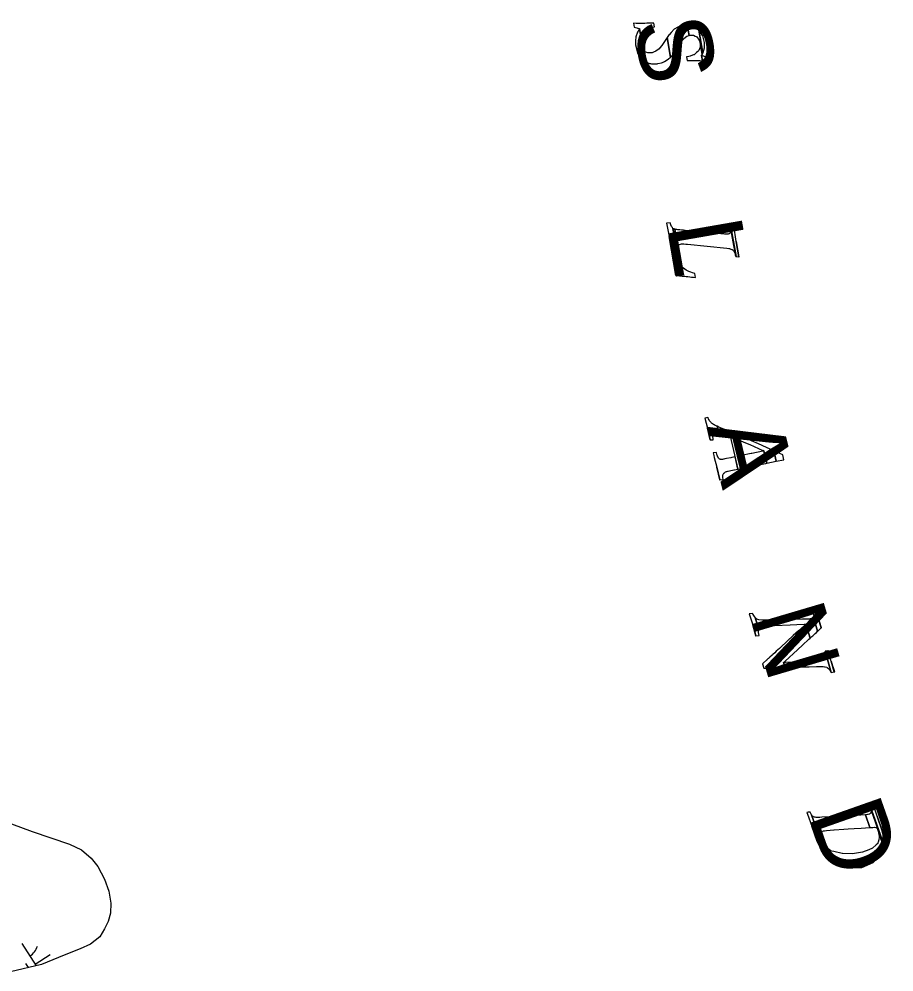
# Model space of a CAD drawing. Extents: x 3962991 to 3983549, y 181631 to 204078.
# Drawn here: x 3975092 to 3975974, y 195553 to 196514 of the extents above; entities that cross this region are included whole.
import ezdxf

# ---------------------------------------------------------------- set-up
doc = ezdxf.new("R2010")
doc.units = 0
for name, color, linetype in [('V-ANNO-MASK', 7, 'Continuous'), ('V-ANNO-MASK2', 7, 'Continuous'), ('V-RIVR-IDEN', 7, 'Continuous'), ('V-WETL-SWMP', 7, 'Continuous')]:
    doc.layers.add(name, color=color, linetype=linetype)

msp = doc.modelspace()

# ---------------------------------------------------------------- linework, layer by layer
at = {"layer": 'V-ANNO-MASK2'}
for points in [[(3975714.44, 196509.41), (3975711.76, 196509.43), (3975712.46, 196505.4), (3975715.24, 196504.75), (3975715.94, 196504.59), (3975716.32, 196504.5), (3975716.35, 196504.49), (3975716.35, 196504.5), (3975717.74, 196504.17), (3975719.15, 196495.98), (3975719.64, 196497.16), (3975720.15, 196498.38), (3975722.49, 196500.82), (3975722.73, 196501.07), (3975723.33, 196501.7), (3975724.23, 196502.63), (3975726.39, 196503.65), (3975728.58, 196504.68), (3975729.4, 196505.06), (3975730.15, 196505.25), (3975732.96, 196505.91), (3975732.31, 196509.72), (3975729.4, 196509.61), (3975728.62, 196509.58), (3975727.75, 196509.54), (3975725.39, 196509.45), (3975723.08, 196509.35), (3975722.02, 196509.31), (3975721.31, 196509.32), (3975721.03, 196509.32), (3975718.25, 196509.36), (3975717.54, 196509.37), (3975716.85, 196509.37), (3975715.5, 196509.4), (3975715.48, 196509.39), (3975715.11, 196509.4)], [(3975747.87, 196498.11), (3975745.67, 196495.18), (3975749.07, 196475.43), (3975751.37, 196477.74), (3975751.54, 196477.96), (3975751.54, 196477.97), (3975753.21, 196480.2), (3975756.17, 196484.72), (3975759.38, 196489.63), (3975761.37, 196492.39), (3975762.19, 196493.52), (3975762.38, 196493.77), (3975764.23, 196495.33), (3975765.56, 196496.44), (3975767.79, 196497.17), (3975765.93, 196508), (3975763.63, 196507.66), (3975762.15, 196507.45), (3975760.08, 196507.15), (3975759.85, 196507.13), (3975758.86, 196506.98), (3975756.62, 196505.69), (3975752.92, 196503.56), (3975749.77, 196500.19), (3975748.03, 196498.33)], [(3975767.27, 196507.68), (3975765.93, 196507.99), (3975767.79, 196497.17), (3975769.01, 196497.56), (3975769.46, 196497.55), (3975771.29, 196497.45), (3975772.3, 196497.39), (3975774.1, 196496.54), (3975775.03, 196496.09), (3975775.21, 196496), (3975777.47, 196493.57), (3975777.53, 196493.5), (3975777.82, 196492.77), (3975778.92, 196489.98), (3975780.96, 196478.14), (3975781.68, 196479.46), (3975777.68, 196502.67), (3975776.61, 196503.44), (3975775.89, 196503.95), (3975775.71, 196504.08), (3975775.66, 196504.12), (3975773.55, 196505.62), (3975773.37, 196505.75), (3975772.4, 196506.45), (3975770.67, 196506.87), (3975769.63, 196507.11), (3975767.73, 196507.56)], [(3975713.94, 196491.83), (3975713.78, 196487.8), (3975716.19, 196478.78), (3975717.27, 196477.3), (3975717.3, 196477.26), (3975720.8, 196472.45), (3975717.96, 196488.98), (3975718.12, 196491.95), (3975718.2, 196493.59), (3975718.21, 196493.68), (3975719.15, 196495.98), (3975717.74, 196504.17), (3975716.72, 196502.36), (3975716.7, 196502.32), (3975716.44, 196501.68), (3975715.97, 196500.51), (3975714.11, 196495.79), (3975714.1, 196495.74)], [(3975778.18, 196501.92), (3975777.69, 196502.66), (3975781.68, 196479.47), (3975781.96, 196479.98), (3975783.31, 196484.83), (3975783.32, 196486.7), (3975783.32, 196490.02), (3975783.32, 196490.03), (3975781.56, 196496.89), (3975781.13, 196497.54)], [(3975719.41, 196484.46), (3975717.96, 196488.98), (3975720.8, 196472.45), (3975721.54, 196472.08), (3975721.53, 196472.09), (3975721.94, 196471.89), (3975721.97, 196471.87), (3975724.19, 196470.75), (3975724.97, 196470.36), (3975728, 196468.83), (3975728.28, 196468.82), (3975729, 196468.78), (3975730.07, 196468.72), (3975732.42, 196468.59), (3975734.82, 196468.45), (3975735.67, 196468.65), (3975736.42, 196468.81), (3975740, 196469.59), (3975740.98, 196469.79), (3975743.22, 196471.1), (3975746.89, 196473.23), (3975749.07, 196475.43), (3975745.67, 196495.19), (3975743.65, 196492.08), (3975740.46, 196487.16), (3975738.42, 196484.69), (3975737.58, 196483.67), (3975734.28, 196481.27), (3975733.54, 196481), (3975732.72, 196480.68), (3975730.49, 196479.82), (3975728.18, 196479.68), (3975727.13, 196479.63), (3975726.43, 196479.58), (3975726.13, 196479.69), (3975723.18, 196480.76), (3975722.42, 196481.03), (3975719.89, 196483.91), (3975719.86, 196483.94)], [(3975765.52, 196475.56), (3975765.29, 196475.52), (3975765.92, 196471.85), (3975766.15, 196471.85), (3975768.27, 196471.87), (3975769.79, 196471.88), (3975772.14, 196471.89), (3975773.43, 196471.91), (3975773.87, 196471.9), (3975773.87, 196471.91), (3975775.69, 196471.92), (3975776.69, 196471.87), (3975776.69, 196471.88), (3975778.36, 196471.8), (3975779.22, 196471.75), (3975779.22, 196471.76), (3975779.39, 196471.75), (3975781.25, 196471.66), (3975780.33, 196476.96), (3975780.37, 196477.03), (3975780.49, 196477.25), (3975780.49, 196477.26), (3975780.96, 196478.14), (3975778.92, 196489.99), (3975779, 196485.91), (3975778.89, 196485.61), (3975778.86, 196485.54), (3975777.6, 196482.15), (3975777.49, 196481.84), (3975776.75, 196481.2), (3975775.3, 196479.92), (3975774.45, 196479.15), (3975772.86, 196477.75), (3975772.45, 196477.61), (3975771.23, 196477.19), (3975769.01, 196476.42), (3975767.58, 196475.92)], [(3975780.38, 196476.94), (3975780.33, 196476.96), (3975781.25, 196471.66), (3975781.29, 196471.66), (3975781.46, 196471.65), (3975783.04, 196471.58), (3975783.41, 196471.56), (3975785.62, 196471.46), (3975784.94, 196475.4), (3975782.61, 196476.2), (3975782.22, 196476.33), (3975780.55, 196476.89)], [(3975745.44, 196307.93), (3975745.23, 196307.92), (3975747.77, 196294.56), (3975754.61, 196255.32), (3975758.12, 196254.99), (3975758.12, 196255), (3975758.38, 196254.98), (3975758.85, 196254.94), (3975755.01, 196276.96), (3975754.95, 196277.95), (3975754.95, 196277.96), (3975754.7, 196282.32), (3975754.73, 196282.41), (3975755, 196283.1), (3975751.57, 196302.78), (3975751.06, 196303.46), (3975751, 196303.54), (3975750.34, 196304.4), (3975750.16, 196304.82), (3975749.4, 196306.48), (3975748.84, 196308.27)], [(3975809.66, 196305.83), (3975809.89, 196304.36), (3975815.13, 196274.3), (3975815.16, 196274.29)], [(3975812.5, 196305.57), (3975809.66, 196305.81), (3975815.16, 196274.29), (3975817.96, 196274.21), (3975815.28, 196289.58), (3975812.92, 196305.53)], [(3975752.73, 196302.21), (3975751.57, 196302.77), (3975755, 196283.1), (3975755.74, 196284.97), (3975756.2, 196285.36), (3975753.31, 196301.93)], [(3975753.72, 196301.85), (3975753.31, 196301.92), (3975756.2, 196285.36), (3975756.54, 196285.64), (3975757.51, 196286.43), (3975758.11, 196286.6), (3975759.17, 196286.87), (3975760.16, 196287.13), (3975760.88, 196287.12), (3975762.7, 196287.11), (3975764.6, 196286.95), (3975766.4, 196286.77), (3975806.04, 196282.8), (3975806.06, 196282.81), (3975808.05, 196282.49), (3975808.74, 196282.38), (3975809.88, 196281.96), (3975811.01, 196281.55), (3975811.14, 196281.46), (3975812.39, 196280.49), (3975812.82, 196280.16), (3975813.69, 196278.6), (3975813.79, 196278.41), (3975814.51, 196276.44), (3975810.05, 196301.99), (3975810.03, 196300.01), (3975810.03, 196299.63), (3975809.6, 196298.63), (3975809.34, 196298.01), (3975808.37, 196297.38), (3975808.25, 196297.36), (3975807.24, 196297.06), (3975806.19, 196297.02), (3975805.53, 196296.97), (3975803.59, 196296.98), (3975803.57, 196296.99), (3975763.98, 196300.67), (3975762.18, 196300.84), (3975760.28, 196301.01), (3975758.42, 196301.19), (3975757.7, 196301.25), (3975756.64, 196301.35), (3975755.5, 196301.55), (3975754.86, 196301.66)], [(3975810.04, 196302.2), (3975810.05, 196301.98), (3975814.51, 196276.44), (3975814.55, 196276.31), (3975814.93, 196274.3), (3975815.13, 196274.3), (3975809.89, 196304.37), (3975810.02, 196302.42)], [(3975747.77, 196294.56), (3975754.4, 196255.32), (3975754.61, 196255.32)], [(3975818.31, 196274.19), (3975815.28, 196289.58), (3975817.96, 196274.21)], [(3975755.36, 196275.64), (3975755.01, 196276.96), (3975758.85, 196254.94), (3975758.97, 196254.92), (3975759.48, 196254.88), (3975759.53, 196254.87), (3975759.53, 196254.88), (3975759.93, 196254.84), (3975761.01, 196254.75), (3975761.54, 196254.7), (3975761.94, 196254.66), (3975761.94, 196254.67), (3975763.07, 196254.56), (3975763.7, 196254.5), (3975764.83, 196254.37), (3975765.89, 196254.26), (3975766.62, 196254.17), (3975766.62, 196254.18), (3975768.48, 196253.96), (3975770.39, 196253.74), (3975770.38, 196253.75), (3975772.2, 196253.54), (3975774.27, 196253.3), (3975773.57, 196257.31), (3975771.43, 196257.92), (3975769.52, 196258.69), (3975767.51, 196259.49), (3975765.56, 196260.27), (3975764.74, 196260.83), (3975763.56, 196261.64), (3975762.3, 196262.52), (3975761.6, 196262.99), (3975760.34, 196263.86), (3975759.79, 196264.77), (3975759.05, 196265.97), (3975757.56, 196268.4), (3975757.02, 196269.3), (3975756.88, 196269.83)], [(3975783.9, 196111.43), (3975783.7, 196111.39), (3975786.32, 196101.43), (3975789.18, 196089.62), (3975792.22, 196089.83), (3975792.12, 196090.54), (3975792.02, 196091.25), (3975791.93, 196092.17), (3975791.92, 196092.32), (3975791.9, 196092.62), (3975791.82, 196093.52), (3975791.83, 196093.66), (3975791.91, 196094.48), (3975791.92, 196094.55), (3975792.02, 196095.57), (3975792.03, 196095.63), (3975792.35, 196096.16), (3975792.6, 196096.59), (3975792.78, 196096.89), (3975793.05, 196097.02), (3975793.62, 196097.28), (3975794.19, 196097.54), (3975794.27, 196097.58), (3975794.87, 196097.61), (3975795.89, 196097.65), (3975796.05, 196097.66), (3975797.37, 196097.32), (3975797.62, 196097.27), (3975796.14, 196103.37), (3975795.88, 196103.5), (3975794.47, 196104.18), (3975794.29, 196104.27), (3975793.12, 196104.83), (3975792.44, 196105.16), (3975792.33, 196105.22), (3975791.56, 196105.77), (3975790.8, 196106.33), (3975790.43, 196106.61), (3975790.11, 196106.84), (3975789.62, 196107.42), (3975789, 196108.17), (3975788.96, 196108.21), (3975788.47, 196108.8), (3975788.43, 196108.87), (3975787.92, 196109.81), (3975787.83, 196109.97), (3975787.58, 196110.44), (3975787.49, 196110.6), (3975787.45, 196110.68), (3975787.13, 196111.41), (3975786.98, 196111.77), (3975786.82, 196112.14)], [(3975788.46, 196091.75), (3975788.93, 196089.6), (3975788.98, 196089.61), (3975789.18, 196089.62), (3975786.32, 196101.44)], [(3975797.99, 196102.6), (3975796.15, 196103.36), (3975797.62, 196097.27), (3975799.39, 196096.81), (3975804.35, 196095.06), (3975805.23, 196094.72), (3975809.12, 196093.22), (3975817.13, 196060.16), (3975821.99, 196061.16), (3975814.78, 196090.92), (3975816.63, 196090.15), (3975828.11, 196085.33), (3975829.08, 196084.9), (3975842.1, 196079.09), (3975842.1, 196079.1), (3975843.36, 196078.53), (3975846.36, 196066.16), (3975855.74, 196068.08), (3975853.18, 196078.63), (3975842.11, 196083.71), (3975840.85, 196084.28), (3975827.81, 196090.13), (3975826.84, 196090.55), (3975815.33, 196095.52), (3975813.48, 196096.27), (3975807.83, 196098.57), (3975803.92, 196100.15), (3975803.03, 196100.52)], [(3975792.08, 196076.62), (3975792.01, 196076.61), (3975792.77, 196073.76), (3975793.28, 196071.85), (3975795.83, 196062.29), (3975798.99, 196049.23), (3975801.94, 196049.68), (3975802.01, 196049.69), (3975802.08, 196049.71), (3975802.21, 196049.73), (3975802.24, 196049.72), (3975802.18, 196050.15), (3975802.01, 196051.43), (3975801.96, 196051.85), (3975801.98, 196052.92), (3975801.98, 196053.01), (3975802.01, 196054.34), (3975802.02, 196054.38), (3975802.32, 196054.99), (3975802.55, 196055.47), (3975802.73, 196055.81), (3975802.93, 196056.23), (3975803.47, 196056.59), (3975804.02, 196056.96), (3975804.1, 196057.01), (3975804.62, 196057.36), (3975805.58, 196057.65), (3975805.58, 196057.66), (3975805.73, 196057.7), (3975806.89, 196058.05), (3975807.11, 196058.1), (3975808.69, 196058.43), (3975813.01, 196059.31), (3975813.77, 196059.47), (3975817.13, 196060.16), (3975814.14, 196072.5), (3975810.78, 196071.82), (3975810.02, 196071.66), (3975805.7, 196070.77), (3975804.12, 196070.45), (3975803.9, 196070.4), (3975802.71, 196070.16), (3975802.56, 196070.12), (3975801.56, 196069.98), (3975800.98, 196069.9), (3975800.88, 196069.89), (3975800.27, 196069.8), (3975799.61, 196069.94), (3975799.29, 196070.01), (3975799.02, 196070.06), (3975798.65, 196070.13), (3975798.08, 196070.66), (3975798.05, 196070.69), (3975797.6, 196071.1), (3975797.57, 196071.13), (3975797.06, 196072.06), (3975796.98, 196072.22), (3975796.72, 196072.68), (3975796.59, 196073.05), (3975796.52, 196073.23), (3975796.12, 196074.31), (3975795.92, 196074.85), (3975795.38, 196076.78), (3975792.35, 196076.64), (3975792.12, 196076.63)], [(3975820.58, 196073.83), (3975819, 196073.49), (3975821.99, 196061.16), (3975823.57, 196061.48), (3975833.39, 196063.5), (3975834.22, 196063.66), (3975845.29, 196065.94), (3975846.36, 196066.16), (3975843.36, 196078.53), (3975842.29, 196078.32), (3975831.23, 196076.02), (3975830.4, 196075.86)], [(3975862.18, 196074.42), (3975853.19, 196078.62), (3975855.74, 196068.08), (3975863.33, 196069.64)], [(3975795.83, 196062.29), (3975798.77, 196049.18), (3975798.99, 196049.23)], [(3975828.75, 195914.24), (3975828.46, 195914.19), (3975832, 195903.24), (3975835.24, 195892.25), (3975838.35, 195892.64), (3975838.38, 195892.63), (3975837.95, 195895.35), (3975837.95, 195895.75), (3975837.98, 195897.83), (3975838.11, 195898.26), (3975834.5, 195910.51), (3975834.04, 195911.18), (3975832.91, 195912.82), (3975832.67, 195913.26), (3975831.87, 195914.68), (3975831.82, 195914.77)], [(3975893.23, 195911.59), (3975893.12, 195911), (3975897.34, 195896.69), (3975897.57, 195896.9), (3975897.77, 195897.09), (3975898.05, 195897.35), (3975898.16, 195897.45), (3975898.37, 195897.63), (3975898.46, 195897.72), (3975898.5, 195897.75), (3975898.52, 195897.77), (3975898.57, 195897.82), (3975898.65, 195897.89), (3975901.05, 195900.11), (3975898.37, 195909.18), (3975897.66, 195911.91), (3975895.88, 195918.73), (3975895.66, 195918.7), (3975895.57, 195918.69), (3975892.66, 195918.17), (3975892.57, 195918.16), (3975892.51, 195918.14), (3975892.72, 195917.33), (3975893.16, 195915.68), (3975893.23, 195915.04), (3975893.39, 195913.61), (3975893.48, 195912.83), (3975893.34, 195912.12)], [(3975832, 195903.24), (3975834.94, 195892.21), (3975835.24, 195892.25)], [(3975835.92, 195909.13), (3975834.5, 195910.5), (3975838.11, 195898.26), (3975838.64, 195899.92), (3975838.7, 195899.97), (3975840.29, 195901.31), (3975840.34, 195901.32), (3975842.89, 195902), (3975843.88, 195902.09), (3975843.87, 195902.1), (3975846.16, 195902.3), (3975848.15, 195902.39), (3975852.06, 195902.56), (3975853.98, 195902.64), (3975869.67, 195903.33), (3975876.39, 195903.62), (3975883.69, 195903.94), (3975884.11, 195903.96), (3975885.68, 195904.02), (3975889.87, 195889.83), (3975891.7, 195891.5), (3975892.46, 195892.2), (3975893.67, 195893.32), (3975894.49, 195894.07), (3975894.57, 195894.14), (3975894.98, 195894.52), (3975896.22, 195895.67), (3975896.39, 195895.82), (3975896.51, 195895.92), (3975897.34, 195896.69), (3975893.12, 195911.01), (3975892.31, 195910.14), (3975892.2, 195910.03), (3975892.04, 195909.85), (3975890.61, 195909.31), (3975890.14, 195909.12), (3975890.05, 195909.12), (3975889.03, 195909.06), (3975887.5, 195909.01), (3975886.53, 195908.98), (3975884.23, 195908.91), (3975882.66, 195908.86), (3975882.24, 195908.84), (3975874.92, 195908.61), (3975868.18, 195908.39), (3975852.43, 195907.87), (3975850.49, 195907.86), (3975846.55, 195907.82), (3975844.52, 195907.87), (3975842.16, 195907.92), (3975841.11, 195908.03), (3975838.29, 195908.27), (3975838.23, 195908.29), (3975836.02, 195909.03)], [(3975843, 195864.94), (3975841.92, 195863.94), (3975843.25, 195859.41), (3975844.61, 195859.46), (3975848.11, 195859.58), (3975848.13, 195859.58), (3975848.51, 195859.59), (3975848.63, 195859.59), (3975848.62, 195859.61), (3975849.26, 195859.63), (3975849.52, 195859.63), (3975850.52, 195859.67), (3975850.6, 195859.67), (3975852.56, 195859.74), (3975852.61, 195859.74), (3975855.33, 195859.83), (3975856.34, 195859.87), (3975858.66, 195859.95), (3975860.66, 195860.02), (3975864.57, 195860.16), (3975863.08, 195865.21), (3975864.61, 195866.62), (3975877.12, 195878.11), (3975882.47, 195883.03), (3975888.28, 195888.37), (3975888.62, 195888.68), (3975889.87, 195889.83), (3975885.68, 195904.02), (3975884.43, 195902.88), (3975884.09, 195902.56), (3975878.27, 195897.24), (3975872.92, 195892.33), (3975860.4, 195880.88), (3975858.87, 195879.48), (3975855.76, 195876.62), (3975854.17, 195875.17), (3975852.32, 195873.48), (3975851.52, 195872.75), (3975849.36, 195870.76), (3975849.32, 195870.72), (3975847.75, 195869.29), (3975847.7, 195869.24), (3975846.9, 195868.5), (3975846.69, 195868.32), (3975846.19, 195867.86), (3975846.09, 195867.77), (3975845.79, 195867.5), (3975845.78, 195867.49)], [(3975899.52, 195905.62), (3975898.37, 195909.18), (3975901.05, 195900.11), (3975901.13, 195900.18), (3975901.24, 195900.27), (3975901.24, 195900.28)], [(3975865, 195865.28), (3975863.08, 195865.21), (3975864.57, 195860.16), (3975866.5, 195860.23), (3975882.24, 195860.77), (3975888.97, 195861.01), (3975896.28, 195861.27), (3975896.71, 195861.28), (3975900.61, 195861.31), (3975901.6, 195861.25), (3975903.17, 195861.13), (3975904.24, 195861.06), (3975904.34, 195861.04), (3975904.9, 195860.89), (3975906.62, 195860.45), (3975906.85, 195860.38), (3975907.03, 195860.26), (3975908.4, 195859.25), (3975908.76, 195858.98), (3975909.22, 195858.31), (3975909.84, 195857.4), (3975910.09, 195857.03), (3975910.67, 195855.98), (3975910.93, 195855.49), (3975911.03, 195855.29), (3975911.06, 195855.3), (3975911.12, 195855.31), (3975911.12, 195855.32), (3975911.21, 195855.32), (3975904.87, 195876.8), (3975905.1, 195875.7), (3975905.2, 195875.13), (3975905.23, 195874.94), (3975905.3, 195874.56), (3975905.46, 195873.6), (3975905.45, 195872.78), (3975905.44, 195872.32), (3975905.42, 195871.19), (3975905.25, 195870.87), (3975905.07, 195870.51), (3975904.4, 195869.16), (3975904.29, 195869.08), (3975904.11, 195868.95), (3975902.82, 195867.94), (3975902.34, 195867.8), (3975902.26, 195867.77), (3975901.3, 195867.47), (3975899.89, 195867.03), (3975898.95, 195866.93), (3975895.17, 195866.49), (3975894.76, 195866.44), (3975887.49, 195866), (3975880.76, 195865.76)], [(3975907.87, 195877.01), (3975904.88, 195876.79), (3975911.21, 195855.33), (3975914.12, 195855.82), (3975914.21, 195855.84), (3975910.99, 195866.75), (3975908.29, 195877.04), (3975907.96, 195877.03)], [(3975914.64, 195855.91), (3975910.99, 195866.75), (3975914.21, 195855.84)], [(3975951.92, 195722), (3975949.99, 195721.61), (3975964.02, 195681.73), (3975964.8, 195685.41), (3975962.61, 195695.68), (3975957.38, 195710.53), (3975953.41, 195722.28), (3975953.25, 195722.26)], [(3975949.99, 195721.62), (3975950.42, 195720.32), (3975964.01, 195681.69), (3975964.02, 195681.73)], [(3975950.42, 195720.33), (3975951.1, 195717.71), (3975963.92, 195681.26), (3975964.02, 195681.68)], [(3975886.56, 195714.07), (3975886.53, 195714.07), (3975887.1, 195712.52), (3975891.61, 195700.25), (3975896.97, 195685.03), (3975902.18, 195673.56), (3975905.27, 195670.6), (3975905.49, 195670.39), (3975905.96, 195669.94), (3975891.24, 195711.77), (3975890.41, 195713.24), (3975889.78, 195714.61), (3975887.85, 195714.28), (3975886.74, 195714.1)], [(3975892.05, 195710.71), (3975891.25, 195711.76), (3975905.96, 195669.94), (3975906.62, 195669.3), (3975907.2, 195668.75), (3975900.59, 195687.53), (3975900.42, 195688.44), (3975900.21, 195689.51), (3975899.92, 195691.03), (3975900.13, 195692.41), (3975900.28, 195693.41), (3975900.31, 195693.55), (3975901.05, 195694.3), (3975901.69, 195694.95), (3975901.76, 195694.97), (3975901.75, 195694.98), (3975903.27, 195695.53), (3975903.81, 195695.72), (3975904.34, 195695.79), (3975906.3, 195696.02), (3975913.72, 195696.52), (3975914.07, 195696.54), (3975914.07, 195696.55), (3975924, 195697.2), (3975928.22, 195697.49), (3975934.36, 195697.9), (3975941.21, 195698.35), (3975945.52, 195698.64), (3975950.18, 195698.96), (3975945.68, 195711.74), (3975941, 195711.48), (3975936.68, 195711.24), (3975929.8, 195710.85), (3975923.64, 195710.5), (3975919.41, 195710.27), (3975909.43, 195709.72), (3975909.08, 195709.69), (3975901.64, 195709.28), (3975899.63, 195709.17), (3975899.08, 195709.14), (3975898.49, 195709.1), (3975896.78, 195709.1), (3975896.71, 195709.1), (3975895.85, 195709.09), (3975894.78, 195709.24), (3975894.71, 195709.25), (3975894.18, 195709.32), (3975893.35, 195709.68), (3975893.07, 195709.79), (3975892.82, 195710.02), (3975892.61, 195710.21)], [(3975947.83, 195712.01), (3975945.68, 195711.73), (3975950.18, 195698.96), (3975952.37, 195699.1), (3975952.65, 195699.12), (3975953.08, 195699.14), (3975954.54, 195699.24), (3975954.71, 195699.24), (3975955.94, 195699.15), (3975955.97, 195699.14), (3975956.24, 195698.98), (3975956.93, 195698.59), (3975957.42, 195697.83), (3975957.69, 195697.41), (3975957.84, 195697.05), (3975958.29, 195695.96), (3975963.75, 195680.45), (3975963.92, 195681.26), (3975951.09, 195717.72), (3975951.35, 195715.68), (3975951.39, 195715.36), (3975951.38, 195715.32), (3975951.34, 195715.09), (3975951.27, 195714.69), (3975951.09, 195713.63), (3975950.92, 195713.48), (3975950.9, 195713.46), (3975950, 195712.6), (3975949.85, 195712.56), (3975948.5, 195712.16), (3975948.11, 195712.03)], [(3975962.24, 195697.42), (3975957.38, 195710.53), (3975962.61, 195695.68)], [(3975891.61, 195700.25), (3975896.12, 195686.89), (3975896.97, 195685.03)], [(3975902.11, 195683.63), (3975900.59, 195687.53), (3975907.2, 195668.75), (3975907.42, 195668.54), (3975907.67, 195668.3), (3975908.04, 195667.95), (3975909.09, 195666.93), (3975909.86, 195666.2), (3975909.97, 195666.1), (3975911.49, 195664.63), (3975912.8, 195663.37), (3975912.91, 195663.27), (3975914.86, 195662.6), (3975914.85, 195662.61), (3975915.54, 195662.37), (3975916.17, 195662.16), (3975918.5, 195661.36), (3975927.13, 195658.41), (3975927.54, 195658.27), (3975937.58, 195658.62), (3975941.84, 195658.77), (3975947.33, 195661.04), (3975953.46, 195663.56), (3975956.64, 195667.05), (3975960.08, 195670.83), (3975961.69, 195672.6), (3975961.9, 195672.83), (3975962.22, 195673.17), (3975962.78, 195675.83), (3975962.84, 195676.13), (3975963.29, 195678.27), (3975963.3, 195678.31), (3975963.38, 195678.69), (3975963.59, 195679.68), (3975963.67, 195680.07), (3975959.05, 195693.2), (3975959.16, 195692.25), (3975959.46, 195689.84), (3975959.58, 195688.89), (3975959.57, 195688.85), (3975959.06, 195686.87), (3975958.99, 195686.59), (3975958.36, 195684.12), (3975958.18, 195683.4), (3975958.06, 195682.91), (3975956.37, 195681.37), (3975952.77, 195678.04), (3975948.88, 195676.55), (3975942.71, 195674.18), (3975936.74, 195673.25), (3975932.66, 195672.6), (3975922.45, 195672.74), (3975922.09, 195672.73), (3975913.82, 195674.66), (3975911.59, 195675.16), (3975910.89, 195675.59), (3975910.13, 195676.04), (3975907.96, 195677.34), (3975907.87, 195677.39), (3975906.77, 195678.04), (3975905.49, 195678.81), (3975905.4, 195678.86), (3975904.37, 195680.36), (3975902.94, 195682.43), (3975902.45, 195683.14)], [(3975958.63, 195694.74), (3975959.05, 195693.19), (3975963.67, 195680.07), (3975963.72, 195680.28), (3975963.73, 195680.32), (3975963.75, 195680.45), (3975958.29, 195695.97), (3975958.54, 195695.04)]]:
    msp.add_lwpolyline(points, close=True, dxfattribs=at)
at = {"layer": 'V-WETL-SWMP'}
for p, q in [((3975095.23, 195582.18), (3975109.62, 195559.74)), ((3975108.73, 195561.13), (3975123.88, 195570.85)), ((3975098.99, 195562.02), (3975101.69, 195557.81))]:
    msp.add_line(p, q, dxfattribs=at)
msp.add_lwpolyline([(3975084.93, 195702.73), (3975105.56, 195695.11), (3975143.19, 195682.25), (3975155.34, 195676.35), (3975165.11, 195668), (3975171.86, 195659.62), (3975178.65, 195647.01), (3975183.02, 195634.97), (3975184.98, 195622.9), (3975184.49, 195612.62), (3975182.17, 195604.14), (3975178.63, 195596.84), (3975173.89, 195588.93), (3975164.3, 195581.56), (3975154.09, 195576.61), (3975137.84, 195570.38), (3975114.98, 195561.04), (3975083.64, 195553.43)], dxfattribs=at)
msp.add_arc((3975094.02, 195584.51), 17.62, 301.89187, 343.43553, dxfattribs=at)

# ---------------------------------------------------------------- texts
at = {"layer": 'V-ANNO-MASK'}
for s, rotation, p in [('S', 279.76904, (3975711.62, 196510.26)), ('L', 279.88751, (3975745.82, 196305.85)), ('A', 283.61392, (3975786.03, 196103.02)), ('N', 286.44626, (3975829.41, 195912)), ('D', 289.38739, (3975887.48, 195711.64))]:
    msp.add_text(s, height=75, rotation=rotation, dxfattribs=at).set_placement(p)
at = {"layer": 'V-RIVR-IDEN'}
for s, rotation, p in [('S', 279.76904, (3975711.62, 196510.26)), ('L', 279.88751, (3975745.82, 196305.85)), ('A', 283.61392, (3975786.03, 196103.02)), ('N', 286.44626, (3975829.41, 195912)), ('D', 289.38739, (3975887.48, 195711.64))]:
    msp.add_text(s, height=75, rotation=rotation, dxfattribs=at).set_placement(p)

doc.saveas('drawing.dxf')
